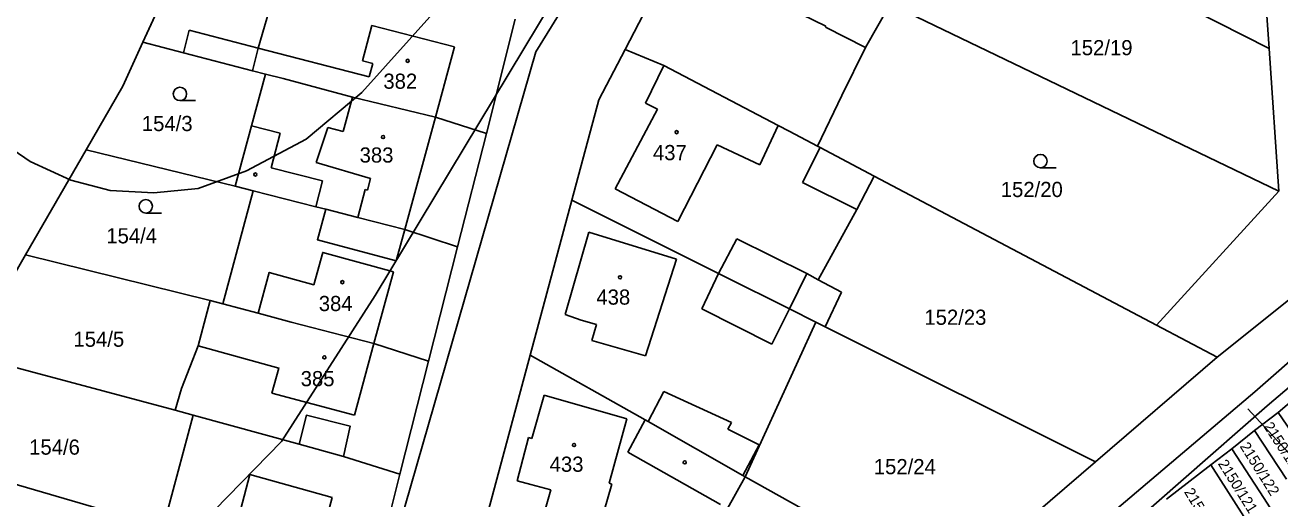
# Model space of a CAD drawing. Extents: x -555860 to -552701, y -1187050 to -1182291.
# Drawn here: x -554722 to -554581.3, y -1185355.5 to -1185302.4 of the extents above; entities that cross this region are included whole.
import ezdxf

# ---------------------------------------------------------------- set-up
doc = ezdxf.new("R2010")
doc.units = 0
for name, color, linetype in [('CYKLISTI_stav', 7, 'Continuous'), ('LEG_2b', 7, 'Continuous'), ('Level 25', 7, 'Continuous'), ('Level 32', 7, 'Continuous'), ('Level 41', 7, 'Continuous'), ('navrh_BV', 7, 'Continuous')]:
    doc.layers.add(name, color=color, linetype=linetype)

msp = doc.modelspace()

# ---------------------------------------------------------------- linework, layer by layer
at = {"layer": 'CYKLISTI_stav'}
for p, q in [((-554641.17, -1185298.14), (-554632.24, -1185302.52)), ((-554683.14, -1185302.43), (-554684.21, -1185306.38)), ((-554673.87, -1185304.82), (-554683.14, -1185302.43)), ((-554632.24, -1185302.52), (-554632.29, -1185302.62)), ((-554632.29, -1185302.62), (-554627.79, -1185304.9)), ((-554695.89, -1185304.98), (-554696.54, -1185307.5)), ((-554683.44, -1185308.19), (-554695.89, -1185304.98)), ((-554676.02, -1185312.71), (-554673.87, -1185304.82)), ((-554684.21, -1185306.38), (-554683.04, -1185306.7)), ((-554683.04, -1185306.7), (-554683.44, -1185308.19)), ((-554650.41, -1185306.92), (-554652.47, -1185311.15)), ((-554685.33, -1185310.47), (-554686.37, -1185314.32)), ((-554651.12, -1185311.81), (-554655.87, -1185320.75)), ((-554652.47, -1185311.15), (-554651.12, -1185311.81)), ((-554696.63, -1185313.7), (-554693.45, -1185314.5)), ((-554676.02, -1185312.71), (-554679.44, -1185325.3)), ((-554639.64, -1185318.06), (-554637.57, -1185313.66)), ((-554693.45, -1185314.5), (-554694.44, -1185318.38)), ((-554688.1, -1185313.85), (-554689.38, -1185317.79)), ((-554686.37, -1185314.32), (-554688.1, -1185313.85)), ((-554648.85, -1185324.42), (-554644.44, -1185315.8)), ((-554644.44, -1185315.8), (-554639.64, -1185318.06)), ((-554632.89, -1185316.11), (-554634.87, -1185320.02)), ((-554689.38, -1185317.79), (-554683.29, -1185319.57)), ((-554694.44, -1185318.38), (-554688.68, -1185319.85)), ((-554688.68, -1185319.85), (-554689.42, -1185322.75)), ((-554683.91, -1185320.8), (-554684.72, -1185323.95)), ((-554683.62, -1185320.88), (-554683.91, -1185320.8)), ((-554683.29, -1185319.57), (-554683.62, -1185320.88)), ((-554655.87, -1185320.75), (-554648.85, -1185324.42)), ((-554634.87, -1185320.02), (-554628.75, -1185323.07)), ((-554661.48, -1185334.83), (-554658.83, -1185325.59)), ((-554658.83, -1185325.59), (-554648.98, -1185328.63)), ((-554642.23, -1185326.33), (-554644.29, -1185330.23)), ((-554634.38, -1185330.24), (-554642.23, -1185326.33)), ((-554648.98, -1185328.63), (-554652.47, -1185339.47)), ((-554682.91, -1185338.08), (-554680.73, -1185330.04)), ((-554646.14, -1185334.18), (-554644.29, -1185330.23)), ((-554634.38, -1185330.24), (-554636.33, -1185334.19)), ((-554633.11, -1185330.92), (-554634.38, -1185330.24)), ((-554659.69, -1185335.44), (-554661.48, -1185334.83)), ((-554638.28, -1185338.14), (-554646.14, -1185334.18)), ((-554636.33, -1185334.19), (-554638.28, -1185338.14)), ((-554657.97, -1185335.93), (-554659.69, -1185335.44)), ((-554658.48, -1185337.75), (-554657.97, -1185335.93)), ((-554682.91, -1185338.08), (-554685.09, -1185346.12)), ((-554652.47, -1185339.47), (-554658.48, -1185337.75)), ((-554685.09, -1185346.12), (-554694.35, -1185343.63)), ((-554665.21, -1185348.72), (-554663.81, -1185343.88)), ((-554663.81, -1185343.88), (-554654.55, -1185346.51)), ((-554652.16, -1185346.8), (-554650.42, -1185343.44)), ((-554650.42, -1185343.44), (-554642.83, -1185346.92)), ((-554654.55, -1185346.51), (-554656.52, -1185353.74)), ((-554654.46, -1185350.24), (-554652.5, -1185346.61)), ((-554642.83, -1185346.92), (-554643.22, -1185347.68)), ((-554666.84, -1185353.46), (-554665.6, -1185348.61)), ((-554665.6, -1185348.61), (-554665.21, -1185348.72)), ((-554643.22, -1185347.68), (-554639.71, -1185349.43)), ((-554644.05, -1185356.11), (-554654.46, -1185350.24)), ((-554639.71, -1185349.43), (-554641.53, -1185352.85)), ((-554696.83, -1185352.77), (-554697.88, -1185356.76)), ((-554687.59, -1185355.32), (-554696.83, -1185352.77)), ((-554665.34, -1185353.87), (-554666.84, -1185353.46)), ((-554665.34, -1185353.87), (-554663.09, -1185354.48)), ((-554663.09, -1185354.48), (-554663.69, -1185356.57)), ((-554656.24, -1185353.82), (-554657.54, -1185358.34)), ((-554656.52, -1185353.74), (-554656.24, -1185353.82)), ((-554689.76, -1185363.3), (-554687.59, -1185355.32))]:
    msp.add_line(p, q, dxfattribs=at)
for points in [[(-554679.44, -1185325.3), (-554680.43, -1185328.81), (-554689.25, -1185326.44), (-554688.32, -1185323.03)], [(-554680.73, -1185330.04), (-554688.65, -1185327.87), (-554689.67, -1185331.48), (-554694.65, -1185330.11), (-554695.91, -1185334.69)], [(-554694.35, -1185343.63), (-554693.58, -1185340.82), (-554702.63, -1185338.33)], [(-554686.34, -1185350.72), (-554685.58, -1185347.35), (-554690.48, -1185346.11), (-554691.3, -1185349.36)]]:
    msp.add_lwpolyline(points, dxfattribs=at)
at = {"layer": 'Level 25'}
for p, q in [((-554704.67, -1185310.86), (-554702.92, -1185310.86)), ((-554608.17, -1185318.39), (-554606.42, -1185318.39)), ((-554708.5, -1185323.45), (-554706.75, -1185323.45))]:
    msp.add_line(p, q, dxfattribs=at)
for centre, radius in [((-554679.13, -1185306.4), 0.175), ((-554704.67, -1185310.11), 0.75), ((-554681.89, -1185314.94), 0.175), ((-554648.97, -1185314.39), 0.175), ((-554608.17, -1185317.64), 0.75), ((-554696.21, -1185319.13), 0.175), ((-554708.5, -1185322.7), 0.75), ((-554655.32, -1185330.65), 0.175), ((-554686.45, -1185331.2), 0.175), ((-554688.47, -1185339.63), 0.175), ((-554660.48, -1185349.45), 0.175), ((-554648.06, -1185351.39), 0.175)]:
    msp.add_circle(centre, radius, dxfattribs=at)
at = {"layer": 'Level 32'}
for points in [[(-554790.07, -1185451.89), (-554786.97, -1185444.66), (-554772.69, -1185415.93), (-554768.14, -1185406.83), (-554760.45, -1185393.79), (-554752.81, -1185380.83), (-554747.05, -1185371.06), (-554744.55, -1185366.82), (-554742.18, -1185362.81), (-554734.88, -1185350.42), (-554731.79, -1185345.18), (-554728.42, -1185339.33), (-554721.98, -1185328.15), (-554715.19, -1185316.37), (-554711.08, -1185309.23), (-554708.82, -1185304.31), (-554703.22, -1185292.14), (-554694.99, -1185274.23), (-554677.59, -1185280.44), (-554660.25, -1185284.19), (-554645.24, -1185255.79), (-554631.94, -1185230)], [(-554539.62, -1185308.46), (-554582.75, -1185345.07), (-554601.51, -1185361.48)]]:
    msp.add_lwpolyline(points, dxfattribs=at)
at = {"layer": 'Level 41'}
for points in [[(-554661.07, -1185284.09), (-554684.28, -1185309.94), (-554690.52, -1185315.19), (-554697.2, -1185318.72), (-554702.61, -1185320.72), (-554707.59, -1185321.19), (-554712.5, -1185320.94), (-554716.92, -1185319.77), (-554721.47, -1185317.69), (-554727.32, -1185313.67), (-554730.65, -1185310.48), (-554735.08, -1185304.94), (-554738.69, -1185298.97), (-554741.46, -1185292.87), (-554743.67, -1185284.74)], [(-554722.4, -1185366.31), (-554717.47, -1185364.7), (-554705.97, -1185359.71), (-554700.79, -1185356.74), (-554693.27, -1185349.06), (-554682.78, -1185332.7), (-554662.8, -1185299.59), (-554654.95, -1185297.94), (-554647.39, -1185295.96), (-554640.4, -1185293.59), (-554623.56, -1185289.36), (-554597.95, -1185286.77), (-554586.03, -1185287.6), (-554579.76, -1185288.98), (-554574.38, -1185290.52), (-554563.19, -1185295.17), (-554559.7, -1185298.39)], [(-554442.8, -1185387.16), (-554452.78, -1185372.19), (-554461.51, -1185362.2), (-554468.59, -1185355.42), (-554475.93, -1185349.31), (-554480.97, -1185346.02), (-554487.03, -1185342.79), (-554498.12, -1185338.63), (-554506.44, -1185336.83), (-554518.64, -1185336.27), (-554525.3, -1185336.69), (-554531.85, -1185337.6), (-554538.47, -1185339.6), (-554551.22, -1185344.59), (-554577.95, -1185352.9), (-554584.93, -1185345.38)]]:
    msp.add_lwpolyline(points, dxfattribs=at)
at = {"layer": 'navrh_BV'}
for p, q in [((-554653.1, -1185286.43), (-554664.77, -1185305.4)), ((-554582.54, -1185305.03), (-554618.36, -1185286.8)), ((-554654.76, -1185305.13), (-554646.4, -1185289.14)), ((-554583.52, -1185290.79), (-554582.54, -1185305.03)), ((-554703.22, -1185292.14), (-554708.82, -1185304.31)), ((-554692.98, -1185294.86), (-554695.89, -1185304.98)), ((-554625.03, -1185300.03), (-554627.79, -1185304.9)), ((-554581.44, -1185321.01), (-554625.03, -1185300.03)), ((-554670.31, -1185314.54), (-554667.06, -1185301.73)), ((-554703.63, -1185302.97), (-554704.29, -1185305.49)), ((-554695.89, -1185304.98), (-554703.63, -1185302.97)), ((-554708.82, -1185304.31), (-554711.08, -1185309.23)), ((-554708.82, -1185304.31), (-554704.29, -1185305.49)), ((-554654.76, -1185305.13), (-554657.69, -1185310.75)), ((-554650.41, -1185306.92), (-554654.76, -1185305.13)), ((-554627.79, -1185304.9), (-554630.43, -1185310.3)), ((-554582.54, -1185305.03), (-554581.44, -1185321.01)), ((-554704.29, -1185305.49), (-554696.54, -1185307.5)), ((-554664.77, -1185305.4), (-554687.23, -1185383.27)), ((-554584.15, -1185343.5), (-554540.6, -1185305.36)), ((-554695.06, -1185307.88), (-554696.63, -1185313.7)), ((-554696.54, -1185307.5), (-554695.06, -1185307.88)), ((-554695.06, -1185307.88), (-554693.1, -1185308.39)), ((-554637.57, -1185313.66), (-554650.41, -1185306.92)), ((-554711.08, -1185309.23), (-554715.19, -1185316.37)), ((-554693.1, -1185308.39), (-554685.33, -1185310.47)), ((-554685.33, -1185310.47), (-554676.02, -1185312.71)), ((-554657.69, -1185310.75), (-554660.73, -1185322.02)), ((-554630.43, -1185310.3), (-554633.18, -1185315.96)), ((-554696.63, -1185313.7), (-554698.46, -1185320.45)), ((-554676.02, -1185312.71), (-554670.31, -1185314.54)), ((-554636.37, -1185314.28), (-554637.57, -1185313.66)), ((-554673.54, -1185327.25), (-554670.31, -1185314.54)), ((-554633.18, -1185315.96), (-554636.37, -1185314.28)), ((-554721.98, -1185328.15), (-554715.19, -1185316.37)), ((-554715.19, -1185316.37), (-554698.46, -1185320.45)), ((-554632.89, -1185316.11), (-554633.18, -1185315.96)), ((-554626.83, -1185319.31), (-554632.89, -1185316.11)), ((-554626.83, -1185319.31), (-554628.75, -1185323.07)), ((-554595.16, -1185336), (-554626.83, -1185319.31)), ((-554698.46, -1185320.45), (-554696.46, -1185320.96)), ((-554696.46, -1185320.96), (-554699.86, -1185333.63)), ((-554696.46, -1185320.96), (-554689.42, -1185322.75)), ((-554660.73, -1185322.02), (-554665.38, -1185339.39)), ((-554660.73, -1185322.02), (-554644.29, -1185330.23)), ((-554581.44, -1185321.01), (-554595.16, -1185336)), ((-554689.42, -1185322.75), (-554688.32, -1185323.03)), ((-554688.32, -1185323.03), (-554684.72, -1185323.95)), ((-554628.75, -1185323.07), (-554633.11, -1185330.92)), ((-554684.72, -1185323.95), (-554679.44, -1185325.3)), ((-554679.44, -1185325.3), (-554673.54, -1185327.25)), ((-554570.88, -1185325.6), (-554588.35, -1185339.59)), ((-554676.78, -1185340.05), (-554673.54, -1185327.25)), ((-554728.42, -1185339.33), (-554721.98, -1185328.15)), ((-554701.29, -1185333.27), (-554721.98, -1185328.15)), ((-554644.29, -1185330.23), (-554643.68, -1185330.53)), ((-554636.33, -1185334.19), (-554643.68, -1185330.53)), ((-554633.11, -1185330.92), (-554630.47, -1185332.32)), ((-554702.63, -1185338.33), (-554701.29, -1185333.27)), ((-554699.86, -1185333.63), (-554701.29, -1185333.27)), ((-554630.47, -1185332.32), (-554632.32, -1185336.19)), ((-554699.86, -1185333.63), (-554695.91, -1185334.69)), ((-554695.91, -1185334.69), (-554692.19, -1185335.69)), ((-554633.35, -1185335.68), (-554636.33, -1185334.19)), ((-554682.91, -1185338.08), (-554692.19, -1185335.69)), ((-554633.35, -1185335.68), (-554641.27, -1185353)), ((-554632.32, -1185336.19), (-554633.35, -1185335.68)), ((-554632.32, -1185336.19), (-554602, -1185351.33)), ((-554588.35, -1185339.59), (-554595.16, -1185336)), ((-554676.78, -1185340.05), (-554682.91, -1185338.08)), ((-554705.21, -1185345.56), (-554728.42, -1185339.33)), ((-554680, -1185352.72), (-554676.78, -1185340.05)), ((-554671.14, -1185360.64), (-554665.38, -1185339.39)), ((-554665.38, -1185339.39), (-554652.5, -1185346.61)), ((-554588.35, -1185339.59), (-554602, -1185351.33)), ((-554620.16, -1185374.01), (-554584.15, -1185343.5)), ((-554579.23, -1185343.88), (-554581.51, -1185345.79)), ((-554703.2, -1185346.1), (-554706.57, -1185358.66)), ((-554703.2, -1185346.1), (-554705.21, -1185345.56)), ((-554691.3, -1185349.36), (-554703.2, -1185346.1)), ((-554581.51, -1185345.79), (-554584.18, -1185347.81)), ((-554581.51, -1185345.79), (-554577.99, -1185351)), ((-554652.16, -1185346.8), (-554652.5, -1185346.61)), ((-554641.53, -1185352.85), (-554652.16, -1185346.8)), ((-554584.18, -1185347.81), (-554586.72, -1185349.87)), ((-554580.59, -1185353.26), (-554584.18, -1185347.81)), ((-554686.34, -1185350.72), (-554691.3, -1185349.36)), ((-554586.72, -1185349.87), (-554589.07, -1185351.66)), ((-554586.72, -1185349.87), (-554583.09, -1185355.44)), ((-554709.2, -1185357.9), (-554734.88, -1185350.42)), ((-554680, -1185352.72), (-554686.34, -1185350.72)), ((-554602, -1185351.33), (-554618.68, -1185365.64)), ((-554589.07, -1185351.66), (-554594.05, -1185355.53)), ((-554585.38, -1185357.45), (-554589.07, -1185351.66)), ((-554683.21, -1185365.38), (-554680, -1185352.72)), ((-554641.27, -1185353), (-554643.28, -1185356.55)), ((-554641.27, -1185353), (-554641.53, -1185352.85)), ((-554641.27, -1185353), (-554618.68, -1185365.64)), ((-554583.09, -1185355.44), (-554581.54, -1185357.82))]:
    msp.add_line(p, q, dxfattribs=at)
msp.add_lwpolyline([(-554705.21, -1185345.56), (-554704.49, -1185343.11), (-554702.63, -1185338.33)], dxfattribs=at)

# ---------------------------------------------------------------- texts
at = {"layer": 'LEG_2b'}
for s, p in [('152/19', (-554604.8, -1185305.77)), ('382', (-554681.86, -1185309.53)), ('154/3', (-554708.94, -1185314.27)), ('383', (-554684.52, -1185317.8)), ('437', (-554651.63, -1185317.53)), ('152/20', (-554612.62, -1185321.66)), ('154/4', (-554712.93, -1185326.85)), ('438', (-554657.97, -1185333.72)), ('384', (-554689.1, -1185334.44)), ('152/23', (-554621.19, -1185335.98)), ('154/5', (-554716.61, -1185338.44)), ('385', (-554691.13, -1185342.86)), ('154/6', (-554721.58, -1185350.53)), ('433', (-554663.21, -1185352.45)), ('152/24', (-554626.86, -1185352.72))]:
    msp.add_text(s, height=1.7, dxfattribs=at).set_placement(p)
for s, rotation, p in [('2150/123', 303, (-554583.21, -1185347.35)), ('2150/122', 302, (-554585.86, -1185349.59)), ('2150/121', 302, (-554588.31, -1185351.54)), ('2150/120', 301, (-554592.1, -1185354.7))]:
    msp.add_text(s, height=1.2, rotation=rotation, dxfattribs=at).set_placement(p)

doc.saveas('drawing.dxf')
